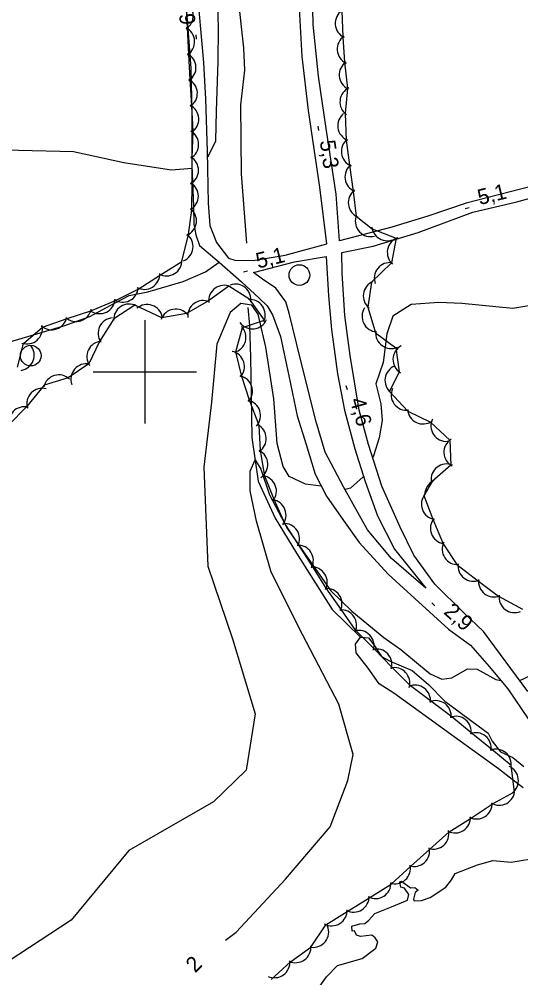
# Model space of a CAD drawing. Extents: x 643342 to 646936, y 5873857 to 5876103.
# Drawn here: x 645975.7 to 646072.7, y 5874482.7 to 5874668.3 of the extents above; entities that cross this region are included whole.
import ezdxf

# ---------------------------------------------------------------- set-up
doc = ezdxf.new("R2010")
doc.units = 0
for name, color, linetype in [('Niveau 2', 7, 'Continuous'), ('Niveau 21', 7, 'Continuous'), ('Niveau 22', 7, 'Continuous'), ('Niveau 3', 7, 'Continuous'), ('Niveau 36', 7, 'Continuous'), ('Niveau 4', 7, 'Continuous'), ('Niveau 44', 7, 'Continuous'), ('Niveau 61', 7, 'Continuous')]:
    doc.layers.add(name, color=color, linetype=linetype)

msp = doc.modelspace()

# ---------------------------------------------------------------- linework, layer by layer
at = {"layer": 'Niveau 2'}
for points in [[(646012.09, 5874641.64), (646012.3, 5874641.84), (646013.77, 5874644.7), (646013.86, 5874650.45), (646014.17, 5874660.07), (646014.27, 5874666.52), (646014.01, 5874675.93)], [(645871.56, 5874581.59), (645877.48, 5874583.08), (645883, 5874586.83), (645889.43, 5874593.92), (645901.79, 5874605.55), (645908.34, 5874611.77), (645914.72, 5874621.85), (645924.7, 5874630.77), (645929.23, 5874635.09), (645934.51, 5874637.93), (645940.25, 5874638.64), (645945.06, 5874639.33), (645957.15, 5874641.85), (645967.22, 5874643.28), (645975.55, 5874642.94), (645986.22, 5874642.65), (645995.97, 5874640.55), (646000.53, 5874639.82), (646005.2, 5874639.1), (646009.09, 5874639.44)], [(646034.13, 5874577.9), (646031.1, 5874578.26), (646027.94, 5874579.73), (646026.79, 5874581.7), (646025.63, 5874586.14), (646024.97, 5874594.77), (646023.39, 5874604.75), (646021.96, 5874611.16), (646020.72, 5874612.89), (646018.59, 5874613.2), (646016.49, 5874611.52)], [(646086.1, 5874614.75), (646071.2, 5874612.26), (646061.36, 5874613.25), (646056.9, 5874613.45), (646051.55, 5874613.07), (646047.97, 5874610.81), (646046.83, 5874607.39), (646046.09, 5874601.82), (646044.71, 5874597.67), (646045.65, 5874593.81), (646045.89, 5874590.6), (646045.33, 5874587.22), (646044.26, 5874583.74), (646044.09, 5874583.41)], [(646016.49, 5874611.52), (646013.92, 5874605.35), (646012.9, 5874594.13), (646011.4, 5874581.58), (646012.17, 5874562.39), (646016.99, 5874548.3), (646021.38, 5874533.82), (646019.64, 5874522.89), (646013.31, 5874516.79), (645996.93, 5874507.37), (645985.77, 5874493.86), (645965.44, 5874480.61), (645951.6, 5874475.95), (645935.64, 5874472.89), (645924.21, 5874472.05), (645910.99, 5874468.37), (645900.51, 5874464.07), (645889.73, 5874457.63), (645873.77, 5874454.33), (645865.8, 5874452.39)], [(646015.61, 5874490.03), (646017.7, 5874491.56), (646027.24, 5874501.79), (646035.85, 5874511.95), (646039.27, 5874520.9), (646040.29, 5874525.92), (646037.55, 5874535.71), (646030.53, 5874549.19), (646024.45, 5874561.21), (646021.58, 5874571.11), (646020.37, 5874576.96), (646020.38, 5874580.78), (646021.34, 5874582.97)], [(646021.34, 5874582.97), (646022.42, 5874581.16), (646024.15, 5874576.18), (646027.58, 5874569.61), (646030.81, 5874564.97), (646036, 5874557.64), (646040.06, 5874553.71), (646046.25, 5874548.58), (646049.54, 5874546.29), (646055.23, 5874541.59), (646057.48, 5874540.52), (646059.4, 5874540.78), (646062.43, 5874542.53), (646064.31, 5874542.43), (646067.92, 5874540.46), (646068.88, 5874540.26)], [(646042.29, 5874579.78), (646042.23, 5874579.66), (646039.82, 5874577.49), (646038.75, 5874577.25)], [(646072.54, 5874540.27), (646072.56, 5874540.27), (646074.6, 5874541.25)]]:
    msp.add_lwpolyline(points, dxfattribs=at)
at = {"layer": 'Niveau 21'}
for points in [[(646038.16, 5874619.1), (646038.09, 5874623.08), (646044.19, 5874624.34), (646052.88, 5874626.96), (646063.44, 5874630.89), (646071.94, 5874632.91), (646082.92, 5874635.93), (646099.62, 5874640.65), (646117.04, 5874646.47), (646116.72, 5874647.39), (646116.44, 5874648.19), (646108.1, 5874645.71), (646093.84, 5874641.29), (646079.45, 5874637.08), (646062.14, 5874632.67), (646054.73, 5874630.14), (646047.77, 5874628), (646037.68, 5874625.39), (646036.99, 5874634.37), (646035.08, 5874647.12), (646033.6, 5874657.21), (646032.6, 5874667.21), (646032.37, 5874676.32)], [(646007.76, 5874673.9), (646008.52, 5874663.89), (646008.91, 5874658.77), (646009.11, 5874650.12), (646009.07, 5874639.93), (646009.44, 5874631.99), (646009.47, 5874628.6), (646009.86, 5874626.52), (646010.6, 5874624.46), (646014.36, 5874621.22), (646018.74, 5874617.43), (646022.14, 5874614.28), (646023.66, 5874612.75), (646024.73, 5874611.07), (646026.22, 5874606.84), (646027.86, 5874599.22), (646029.5, 5874591.48), (646031.21, 5874585.97), (646032.94, 5874580.23), (646035.14, 5874575.93), (646038.43, 5874571.24), (646041.45, 5874567), (646047.07, 5874560.84), (646052.23, 5874556.16), (646058.78, 5874550.18), (646063, 5874547.08), (646066.59, 5874543), (646070.21, 5874538.68), (646074.17, 5874532.86)], [(646010.45, 5874669.97), (646011.34, 5874659.85), (646011.77, 5874652.75), (646012.07, 5874642.7), (646012.26, 5874632.64), (646012.59, 5874628.33), (646013.89, 5874625.02), (646016.22, 5874622.03), (646017.42, 5874621.65), (646020.94, 5874621.55), (646027.18, 5874622.59), (646035.2, 5874624.81), (646033.89, 5874635.73), (646031.7, 5874650.57), (646030.43, 5874661.02), (646029.86, 5874671.52)], [(646021.03, 5874619.2), (646028.94, 5874621.3), (646035.06, 5874622.32), (646035.52, 5874614.74), (646036.14, 5874608.21), (646037.26, 5874599.62), (646038.62, 5874592.56), (646040.6, 5874585.08), (646042.61, 5874578.77), (646044.99, 5874572.14), (646048.29, 5874565.69), (646054.37, 5874558.16), (646047.72, 5874563.9), (646043.08, 5874569.43), (646038.46, 5874577.78), (646034.91, 5874584.44), (646033.17, 5874590.3), (646030.14, 5874602.39), (646027.93, 5874611.38), (646027.29, 5874613.56), (646025.33, 5874616.23), (646022.75, 5874617.92), (646021.03, 5874619.2)], [(646074.12, 5874538.14), (646065.49, 5874549.74), (646061.7, 5874553.34), (646056.12, 5874558.92), (646052.06, 5874564.5), (646049.42, 5874569.94), (646045.88, 5874577.9), (646043.28, 5874585.93), (646041.48, 5874592.6), (646039.73, 5874603.15), (646038.67, 5874610.93), (646038.16, 5874619.1)]]:
    msp.add_lwpolyline(points, dxfattribs=at)
at = {"layer": 'Niveau 22'}
msp.add_lwpolyline([(645870.46, 5874578.84), (645878.55, 5874580.37), (645888.31, 5874581.43), (645896.21, 5874582.36), (645902.03, 5874584.3), (645913.01, 5874587.8), (645927.47, 5874593.3), (645937.95, 5874597.11), (645947.75, 5874599), (645953.97, 5874600.38), (645963.51, 5874602.72), (645972.77, 5874605.5), (645984.33, 5874608.92), (645989.35, 5874610.69), (645994.29, 5874613.39), (645996.99, 5874614.76), (646000.56, 5874615.48), (646007.43, 5874617.5), (646011.73, 5874619.34), (646014.36, 5874621.22)], dxfattribs=at)
at = {"layer": 'Niveau 3'}
for p, q in [((646010.01, 5874664.41), (646009.95, 5874665.2)), ((646033.47, 5874647.53), (646033.58, 5874646.74)), ((646061.97, 5874631.63), (646062.75, 5874631.82)), ((646019.11, 5874619.33), (646019.88, 5874619.53)), ((646038.92, 5874597.37), (646039.13, 5874596.6)), ((646055.52, 5874555.28), (646056.12, 5874554.75))]:
    msp.add_line(p, q, dxfattribs=at)
at = {"layer": 'Niveau 36'}
for centre in [(646029.91, 5874618.73), (645977.94, 5874603.14)]:
    msp.add_circle(centre, 2, dxfattribs=at)
at = {"layer": 'Niveau 4'}
for points in [[(646019.71, 5874624.88), (646018.68, 5874638.3), (646018.59, 5874651.66), (646019.36, 5874658.41), (646019.15, 5874662.73), (646017.99, 5874673.32), (646017.94, 5874681.64), (646016.8, 5874690.35), (646015.68, 5874695.77), (646015.15, 5874699.72), (646014.94, 5874705.55)], [(646019.96, 5874612.49), (646020.23, 5874608.98), (646020.47, 5874602.78), (646020.56, 5874595.5), (646020.72, 5874587.29), (646021.94, 5874578.84), (646025.19, 5874571.67), (646029.34, 5874564.91), (646036.27, 5874554.01), (646041.72, 5874548.65)], [(646073.19, 5874519.52), (646071.07, 5874521.13), (646068.45, 5874523.17), (646059.87, 5874529.37), (646048.19, 5874537.82), (646045.35, 5874539.61), (646043.24, 5874542.64), (646040.9, 5874545.64), (646040.77, 5874547.28), (646041.72, 5874548.65), (646043.26, 5874548.52), (646044.3, 5874547.19), (646045.77, 5874544.94), (646047.48, 5874544.01), (646051.73, 5874542.2)], [(646051.73, 5874542.2), (646054.87, 5874539.48), (646058.05, 5874536.3), (646064.52, 5874531.48), (646066.39, 5874530.09), (646067.22, 5874528.5), (646068.78, 5874526.49), (646071.21, 5874525.38), (646073.34, 5874523.65)], [(646033.54, 5874480.68), (646035.13, 5874482.92), (646037.31, 5874485.09), (646042.02, 5874486.49), (646044.69, 5874488.46), (646045.07, 5874489.66), (646044.54, 5874490.45), (646043.91, 5874490.99), (646041.7, 5874490.71), (646040.97, 5874491.01), (646040.56, 5874491.8), (646040.09, 5874491.77), (646040.02, 5874492.71), (646041.63, 5874493.18), (646042.56, 5874493.25), (646043.34, 5874493.89), (646044.53, 5874495.16), (646047.72, 5874496.45), (646050.79, 5874497.74), (646051.06, 5874498.82), (646050.26, 5874500.05), (646049.54, 5874500.24), (646049.35, 5874501.28), (646049.69, 5874501.43), (646051.43, 5874500.14), (646052.25, 5874500.2), (646052.88, 5874499.66), (646052.32, 5874499.26), (646051.95, 5874497.94), (646052.09, 5874497.6), (646053.5, 5874497.7), (646055.21, 5874498.3), (646058.23, 5874500.29), (646059.3, 5874501.66), (646060.02, 5874502.89), (646064.35, 5874504.62), (646067.34, 5874505.43), (646070.89, 5874505.1), (646076.34, 5874505.98)]]:
    msp.add_lwpolyline(points, dxfattribs=at)
at = {"layer": 'Niveau 44'}
for points in [[(645984.97, 5874610.3), (645989.57, 5874611.84), (645994.34, 5874613.83), (645998.69, 5874615.98), (646003.03, 5874618.8), (646007.18, 5874621.33), (646008.43, 5874626.58), (646009.07, 5874631.39), (646009.14, 5874636.57), (646009.17, 5874641.42), (646009.33, 5874646.59), (646009.07, 5874651.43), (646008.8, 5874656.57), (646008.54, 5874661.42), (646008.27, 5874666.56), (646008.01, 5874671.41)], [(646038.12, 5874669.9), (646038.28, 5874664.76), (646038.65, 5874659.92), (646039.21, 5874654.84), (646038.77, 5874650), (646038.93, 5874644.83), (646039.61, 5874640.03), (646040.33, 5874634.94), (646040.91, 5874630.12), (646044, 5874627.7), (646048.64, 5874625.85), (646047.72, 5874621.08), (646043.85, 5874617.35), (646043.17, 5874612.55), (646044.66, 5874607.53), (646048.58, 5874604.66), (646049.18, 5874600.02), (646047.35, 5874596.21), (646050.9, 5874592.4), (646055.26, 5874590.27), (646059, 5874586.8), (646059.21, 5874581.95), (646055.58, 5874578.76), (646054, 5874576.07), (646055.7, 5874571.52), (646057.72, 5874566.74), (646060.39, 5874562.69), (646064.55, 5874559.51), (646068.4, 5874556.56), (646073.08, 5874554.07)], [(646035.02, 5874493.01), (646039.14, 5874495.57), (646043.51, 5874498.28), (646047.64, 5874500.84), (646051.48, 5874504.33), (646055.09, 5874507.59), (646058.91, 5874510.96), (646062.99, 5874513.59), (646067.28, 5874516.4), (646071.53, 5874518.74), (646070.88, 5874523.82), (646067.13, 5874526.9), (646063.15, 5874530.16), (646059.39, 5874533.24), (646055.27, 5874536.33), (646051.37, 5874539.23), (646047.77, 5874542.84), (646044.41, 5874546.34), (646040.8, 5874549.96), (646038.06, 5874553.96), (646035.09, 5874558.16), (646032.48, 5874562.25), (646029.71, 5874566.59), (646027.1, 5874570.68), (646025.01, 5874575.31), (646023.19, 5874579.81), (646022.41, 5874584.76), (646022.11, 5874589.6), (646020.27, 5874594.51), (646018.77, 5874599.13), (646017.63, 5874603.88), (646018.91, 5874608.57), (646023.14, 5874610.03), (646020.35, 5874614), (646016.28, 5874616.6), (646012.35, 5874613.75), (646008.06, 5874611.32), (646003.29, 5874610.44), (645998.06, 5874612.93), (645993.99, 5874610.29), (645991.26, 5874605.9), (645989.15, 5874601.53), (645985.19, 5874598.82), (645980.54, 5874597.41), (645977.11, 5874593.21), (645973.72, 5874589.73)], [(645975.39, 5874600.9), (645976.54, 5874605.49), (645980.19, 5874608.68), (645984.97, 5874610.3)], [(646024.47, 5874482.41), (646028.2, 5874485.8), (646032.15, 5874488.63), (646035.02, 5874493.01)]]:
    msp.add_lwpolyline(points, dxfattribs=at)
for centre, start, end in [((646006.38, 5874668.89), 303.042, 63.0199), ((646006.38, 5874668.89), 303.042, 63.0199), ((646006.38, 5874668.89), 303.042, 63.0199), ((646039.84, 5874667.46), 124.4034, 244.3813), ((646039.84, 5874667.46), 124.4034, 244.3813), ((646039.84, 5874667.46), 124.4034, 244.3813), ((646006.65, 5874663.9), 303.042, 63.0199), ((646006.65, 5874663.9), 303.042, 63.0199), ((646006.65, 5874663.9), 303.042, 63.0199), ((646040.22, 5874662.48), 124.4034, 244.3813), ((646040.22, 5874662.48), 124.4034, 244.3813), ((646040.22, 5874662.48), 124.4034, 244.3813), ((646006.91, 5874658.9), 303.042, 63.0199), ((646006.91, 5874658.9), 303.042, 63.0199), ((646006.91, 5874658.9), 303.042, 63.0199), ((646040.6, 5874657.49), 124.4034, 244.3813), ((646040.6, 5874657.49), 124.4034, 244.3813), ((646040.6, 5874657.49), 124.4034, 244.3813), ((646007.17, 5874653.91), 303.042, 63.0199), ((646007.17, 5874653.91), 303.042, 63.0199), ((646007.17, 5874653.91), 303.042, 63.0199), ((646040.75, 5874652.26), 114.7825, 234.7604), ((646040.75, 5874652.26), 114.7825, 234.7604), ((646040.75, 5874652.26), 114.7825, 234.7604), ((646007.44, 5874648.92), 303.042, 63.0199), ((646007.44, 5874648.92), 303.042, 63.0199), ((646007.44, 5874648.92), 303.042, 63.0199), ((646040.32, 5874647.63), 128.0673, 248.0452), ((646040.32, 5874647.63), 128.0673, 248.0452), ((646040.32, 5874647.63), 128.0673, 248.0452), ((646007.42, 5874644), 299.6743, 59.6522), ((646007.42, 5874644), 299.6743, 59.6522), ((646007.42, 5874644), 299.6743, 59.6522), ((646041.02, 5874642.68), 128.0673, 248.0452), ((646041.02, 5874642.68), 128.0673, 248.0452), ((646041.02, 5874642.68), 128.0673, 248.0452), ((646007.39, 5874639), 299.6743, 59.6522), ((646007.39, 5874639), 299.6743, 59.6522), ((646007.39, 5874639), 299.6743, 59.6522), ((646041.72, 5874637.73), 128.0673, 248.0452), ((646041.72, 5874637.73), 128.0673, 248.0452), ((646041.72, 5874637.73), 128.0673, 248.0452), ((646007.36, 5874634.01), 299.6743, 59.6522), ((646007.36, 5874634.01), 299.6743, 59.6522), ((646007.36, 5874634.01), 299.6743, 59.6522), ((646042.37, 5874632.74), 126.886, 246.8639), ((646042.37, 5874632.74), 126.886, 246.8639), ((646042.37, 5874632.74), 126.886, 246.8639), ((646007, 5874629.22), 292.5268, 52.5048), ((646007, 5874629.22), 292.5268, 52.5048), ((646007, 5874629.22), 292.5268, 52.5048), ((646043.71, 5874629.17), 163.7027, 283.6806), ((646043.71, 5874629.17), 163.7027, 283.6806), ((646043.71, 5874629.17), 163.7027, 283.6806), ((646046.92, 5874628.37), 186.8442, 306.8221), ((646046.92, 5874628.37), 186.8442, 306.8221), ((646046.92, 5874628.37), 186.8442, 306.8221), ((646006.35, 5874624.26), 292.5268, 52.5048), ((646006.35, 5874624.26), 292.5268, 52.5048), ((646006.35, 5874624.26), 292.5268, 52.5048), ((646049.91, 5874623.13), 109.1724, 229.1504), ((646049.91, 5874623.13), 109.1724, 229.1504), ((646049.91, 5874623.13), 109.1724, 229.1504), ((646004.19, 5874621.57), 241.3974, 1.3754), ((646004.19, 5874621.57), 241.3974, 1.3754), ((646004.19, 5874621.57), 241.3974, 1.3754), ((646047.4, 5874618.14), 80.8373, 200.8152), ((646047.4, 5874618.14), 80.8373, 200.8152), ((646047.4, 5874618.14), 80.8373, 200.8152), ((645999.92, 5874618.97), 241.3974, 1.3754), ((645999.92, 5874618.97), 241.3974, 1.3754), ((645999.92, 5874618.97), 241.3974, 1.3754), ((646015.35, 5874613.75), 65.9509, 185.9288), ((646015.35, 5874613.75), 65.9509, 185.9288), ((646015.35, 5874613.75), 65.9509, 185.9288), ((646017.53, 5874613.99), 349.9708, 109.9487), ((646017.53, 5874613.99), 349.9708, 109.9487), ((646017.53, 5874613.99), 349.9708, 109.9487), ((646045.26, 5874614.7), 111.8965, 231.8744), ((646045.26, 5874614.7), 111.8965, 231.8744), ((646045.26, 5874614.7), 111.8965, 231.8744), ((645995.74, 5874616.48), 236.2504, 356.2284), ((645995.74, 5874616.48), 236.2504, 356.2284), ((645995.74, 5874616.48), 236.2504, 356.2284), ((645991.25, 5874614.27), 236.2504, 356.2284), ((645991.25, 5874614.27), 236.2504, 356.2284), ((645991.25, 5874614.27), 236.2504, 356.2284), ((645996.98, 5874610.13), 62.8813, 182.8592), ((645996.98, 5874610.13), 62.8813, 182.8592), ((645996.98, 5874610.13), 62.8813, 182.8592), ((646011.3, 5874610.81), 65.9509, 185.9288), ((646011.3, 5874610.81), 65.9509, 185.9288), ((646011.3, 5874610.81), 65.9509, 185.9288), ((646020.3, 5874611), 335.0393, 95.0173), ((646020.3, 5874611), 335.0393, 95.0173), ((646020.3, 5874611), 335.0393, 95.0173), ((645986.71, 5874612.74), 228.5076, 348.4856), ((645986.71, 5874612.74), 228.5076, 348.4856), ((645986.71, 5874612.74), 228.5076, 348.4856), ((646000.44, 5874610.03), 10.7679, 130.7458), ((646000.44, 5874610.03), 10.7679, 130.7458), ((646000.44, 5874610.03), 10.7679, 130.7458), ((646005.99, 5874609.15), 40.3856, 160.3635), ((646005.99, 5874609.15), 40.3856, 160.3635), ((646005.99, 5874609.15), 40.3856, 160.3635), ((646045.02, 5874610.74), 146.7938, 266.7717), ((646045.02, 5874610.74), 146.7938, 266.7717), ((646045.02, 5874610.74), 146.7938, 266.7717), ((645981.97, 5874611.15), 228.5076, 348.4856), ((645981.97, 5874611.15), 228.5076, 348.4856), ((645981.97, 5874611.15), 228.5076, 348.4856), ((645993.97, 5874607.45), 94.2496, 214.2276), ((645993.97, 5874607.45), 94.2496, 214.2276), ((645993.97, 5874607.45), 94.2496, 214.2276), ((646020.8, 5874611.31), 216.5585, 336.5364), ((646020.8, 5874611.31), 216.5585, 336.5364), ((646020.8, 5874611.31), 216.5585, 336.5364), ((645977.21, 5874608.41), 251.1734, 11.1513), ((645977.21, 5874608.41), 251.1734, 11.1513), ((645977.21, 5874608.41), 251.1734, 11.1513), ((646016.57, 5874606.69), 284.7628, 44.7408), ((646016.57, 5874606.69), 284.7628, 44.7408), ((646016.57, 5874606.69), 284.7628, 44.7408), ((646047.66, 5874607.52), 173.7646, 293.7426), ((646047.66, 5874607.52), 173.7646, 293.7426), ((646047.66, 5874607.52), 173.7646, 293.7426), ((645991.79, 5874602.95), 94.2496, 214.2276), ((645991.79, 5874602.95), 94.2496, 214.2276), ((645991.79, 5874602.95), 94.2496, 214.2276), ((645975.62, 5874603.25), 278.931, 38.9089), ((645975.62, 5874603.25), 278.931, 38.9089), ((645975.62, 5874603.25), 278.931, 38.9089), ((646016.29, 5874601.03), 318.0694, 78.0473), ((646016.29, 5874601.03), 318.0694, 78.0473), ((646016.29, 5874601.03), 318.0694, 78.0473), ((646051.01, 5874602.39), 118.4097, 238.3877), ((646051.01, 5874602.39), 118.4097, 238.3877), ((646051.01, 5874602.39), 118.4097, 238.3877), ((645988.7, 5874598.58), 79.3806, 199.3585), ((645988.7, 5874598.58), 79.3806, 199.3585), ((645988.7, 5874598.58), 79.3806, 199.3585), ((646049.46, 5874598.34), 111.4326, 231.4106), ((646049.46, 5874598.34), 111.4326, 231.4106), ((646049.46, 5874598.34), 111.4326, 231.4106), ((645983.38, 5874596.42), 46.8604, 166.8383), ((645983.38, 5874596.42), 46.8604, 166.8383), ((645983.38, 5874596.42), 46.8604, 166.8383), ((646017.84, 5874596.27), 318.0694, 78.0473), ((646017.84, 5874596.27), 318.0694, 78.0473), ((646017.84, 5874596.27), 318.0694, 78.0473), ((645980.17, 5874593.82), 75.7528, 195.7307), ((645980.17, 5874593.82), 75.7528, 195.7307), ((645980.17, 5874593.82), 75.7528, 195.7307), ((646050.66, 5874595.56), 156.5862, 276.5642), ((646050.66, 5874595.56), 156.5862, 276.5642), ((646050.66, 5874595.56), 156.5862, 276.5642), ((645976.68, 5874590.24), 75.7528, 195.7307), ((645976.68, 5874590.24), 75.7528, 195.7307), ((645976.68, 5874590.24), 75.7528, 195.7307), ((646019.39, 5874591.52), 318.0694, 78.0473), ((646019.39, 5874591.52), 318.0694, 78.0473), ((646019.39, 5874591.52), 318.0694, 78.0473), ((646053.85, 5874592.92), 183.9907, 303.9686), ((646053.85, 5874592.92), 183.9907, 303.9686), ((646053.85, 5874592.92), 183.9907, 303.9686), ((646058.35, 5874589.55), 154.0237, 274.0017), ((646058.35, 5874589.55), 154.0237, 274.0017), ((646058.35, 5874589.55), 154.0237, 274.0017), ((646020.5, 5874587.07), 303.5053, 63.4833), ((646020.5, 5874587.07), 303.5053, 63.4833), ((646020.5, 5874587.07), 303.5053, 63.4833), ((646060.86, 5874584.45), 122.5028, 242.4807), ((646060.86, 5874584.45), 122.5028, 242.4807), ((646060.86, 5874584.45), 122.5028, 242.4807), ((646020.8, 5874582.08), 303.5053, 63.4833), ((646020.8, 5874582.08), 303.5053, 63.4833), ((646020.8, 5874582.08), 303.5053, 63.4833), ((646058.39, 5874579.18), 68.0198, 187.9977), ((646058.39, 5874579.18), 68.0198, 187.9977), ((646058.39, 5874579.18), 68.0198, 187.9977), ((646022.47, 5874576.9), 321.9579, 81.9358), ((646022.47, 5874576.9), 321.9579, 81.9358), ((646022.47, 5874576.9), 321.9579, 81.9358), ((646057.16, 5874576.22), 115.9313, 179.9944), ((646057.16, 5874576.22), 115.9313, 179.9944), ((646057.16, 5874576.22), 115.9313, 179.9944), ((646056.5, 5874574.41), 140.5105, 260.4884), ((646056.5, 5874574.41), 140.5105, 260.4884), ((646056.5, 5874574.41), 140.5105, 260.4884), ((646024.33, 5874572.26), 321.9579, 81.9358), ((646024.33, 5874572.26), 321.9579, 81.9358), ((646024.33, 5874572.26), 321.9579, 81.9358), ((646026.92, 5874567.68), 332.5886, 92.5665), ((646026.92, 5874567.68), 332.5886, 92.5665), ((646026.92, 5874567.68), 332.5886, 92.5665), ((646058.25, 5874569.73), 140.5105, 260.4884), ((646058.25, 5874569.73), 140.5105, 260.4884), ((646058.25, 5874569.73), 140.5105, 260.4884), ((646060.52, 5874565.69), 153.4536, 273.4316), ((646060.52, 5874565.69), 153.4536, 273.4316), ((646060.52, 5874565.69), 153.4536, 273.4316), ((646029.61, 5874563.47), 332.5886, 92.5665), ((646029.61, 5874563.47), 332.5886, 92.5665), ((646029.61, 5874563.47), 332.5886, 92.5665), ((646032.3, 5874559.25), 332.5886, 92.5665), ((646032.3, 5874559.25), 332.5886, 92.5665), ((646032.3, 5874559.25), 332.5886, 92.5665), ((646063.57, 5874562.47), 172.6095, 292.5875), ((646063.57, 5874562.47), 172.6095, 292.5875), ((646063.57, 5874562.47), 172.6095, 292.5875), ((646067.55, 5874559.44), 172.6095, 292.5875), ((646067.55, 5874559.44), 172.6095, 292.5875), ((646067.55, 5874559.44), 172.6095, 292.5875), ((646035.15, 5874555.09), 334.4529, 94.4309), ((646035.15, 5874555.09), 334.4529, 94.4309), ((646035.15, 5874555.09), 334.4529, 94.4309), ((646071.52, 5874556.4), 172.6095, 292.5875), ((646071.52, 5874556.4), 172.6095, 292.5875), ((646071.52, 5874556.4), 172.6095, 292.5875), ((646037.98, 5874550.96), 334.4529, 94.4309), ((646037.98, 5874550.96), 334.4529, 94.4309), ((646037.98, 5874550.96), 334.4529, 94.4309), ((646041.36, 5874546.97), 343.8734, 103.8514), ((646041.36, 5874546.97), 343.8734, 103.8514), ((646041.36, 5874546.97), 343.8734, 103.8514), ((646044.82, 5874543.36), 343.8734, 103.8514), ((646044.82, 5874543.36), 343.8734, 103.8514), ((646044.82, 5874543.36), 343.8734, 103.8514), ((646048.28, 5874539.76), 343.8734, 103.8514), ((646048.28, 5874539.76), 343.8734, 103.8514), ((646048.28, 5874539.76), 343.8734, 103.8514), ((646052.27, 5874536.37), 353.3224, 113.3003), ((646052.27, 5874536.37), 353.3224, 113.3003), ((646052.27, 5874536.37), 353.3224, 113.3003), ((646056.28, 5874533.38), 353.3224, 113.3003), ((646056.28, 5874533.38), 353.3224, 113.3003), ((646056.28, 5874533.38), 353.3224, 113.3003), ((646060.15, 5874530.34), 350.6635, 110.6414), ((646060.15, 5874530.34), 350.6635, 110.6414), ((646060.15, 5874530.34), 350.6635, 110.6414), ((646064.02, 5874527.17), 350.6635, 110.6414), ((646064.02, 5874527.17), 350.6635, 110.6414), ((646064.02, 5874527.17), 350.6635, 110.6414), ((646067.89, 5874524), 350.6635, 110.6414), ((646067.89, 5874524), 350.6635, 110.6414), ((646067.89, 5874524), 350.6635, 110.6414), ((646069.27, 5874520.91), 306.2273, 66.2052), ((646069.27, 5874520.91), 306.2273, 66.2052), ((646069.27, 5874520.91), 306.2273, 66.2052), ((646068.56, 5874519.12), 238.7643, 358.7422), ((646068.56, 5874519.12), 238.7643, 358.7422), ((646068.56, 5874519.12), 238.7643, 358.7422), ((646064.2, 5874516.46), 242.8044, 2.7824), ((646064.2, 5874516.46), 242.8044, 2.7824), ((646064.2, 5874516.46), 242.8044, 2.7824), ((646060, 5874513.76), 242.8044, 2.7824), ((646060, 5874513.76), 242.8044, 2.7824), ((646060, 5874513.76), 242.8044, 2.7824), ((646055.82, 5874510.62), 252.0561, 12.0341), ((646055.82, 5874510.62), 252.0561, 12.0341), ((646055.82, 5874510.62), 252.0561, 12.0341), ((646052.1, 5874507.27), 252.0561, 12.0341), ((646052.1, 5874507.27), 252.0561, 12.0341), ((646052.1, 5874507.27), 252.0561, 12.0341), ((646048.39, 5874503.92), 252.0561, 12.0341), ((646048.39, 5874503.92), 252.0561, 12.0341), ((646048.39, 5874503.92), 252.0561, 12.0341), ((646044.64, 5874501.06), 241.848, 1.8259), ((646044.64, 5874501.06), 241.848, 1.8259), ((646044.64, 5874501.06), 241.848, 1.8259), ((646040.4, 5874498.43), 241.848, 1.8259), ((646040.4, 5874498.43), 241.848, 1.8259), ((646040.4, 5874498.43), 241.848, 1.8259), ((646036.15, 5874495.79), 241.848, 1.8259), ((646036.15, 5874495.79), 241.848, 1.8259), ((646036.15, 5874495.79), 241.848, 1.8259), ((646032.58, 5874491.62), 261.6381, 21.6161), ((646032.58, 5874491.62), 261.6381, 21.6161), ((646032.58, 5874491.62), 261.6381, 21.6161), ((646029.15, 5874488.65), 245.5916, 5.5695), ((646029.15, 5874488.65), 245.5916, 5.5695), ((646029.15, 5874488.65), 245.5916, 5.5695), ((646025.08, 5874485.74), 245.5916, 5.5695), ((646025.08, 5874485.74), 245.5916, 5.5695), ((646025.08, 5874485.74), 245.5916, 5.5695)]:
    msp.add_arc(centre, 3, start, end, dxfattribs=at)
at = {"layer": 'Niveau 61'}
for points in [[(646000, 5874610), (646000, 5874600), (646000, 5874590)], [(645990, 5874600), (646000, 5874600), (646010, 5874600)]]:
    msp.add_lwpolyline(points, dxfattribs=at)

# ---------------------------------------------------------------- texts
at = {"layer": 'Niveau 2'}
msp.add_text('2', height=3, rotation=45.1138, dxfattribs=at).set_placement((646009.74, 5874483.55))
at = {"layer": 'Niveau 3'}
for s, rotation, p in [('6,9  ', 94.4993, (646009.82, 5874667.28)), ('5,3  ', 278.0612, (646033.84, 5874644.68)), ('5,1  ', 13.7208, (646064.78, 5874632.27)), ('5,1  ', 13.8357, (646021.91, 5874619.98)), ('4,6  ', 285.4024, (646039.64, 5874594.59)), ('2,9  ', 318.22, (646057.65, 5874553.33))]:
    msp.add_text(s, height=3, rotation=rotation, dxfattribs=at).set_placement(p)

doc.saveas('drawing.dxf')
